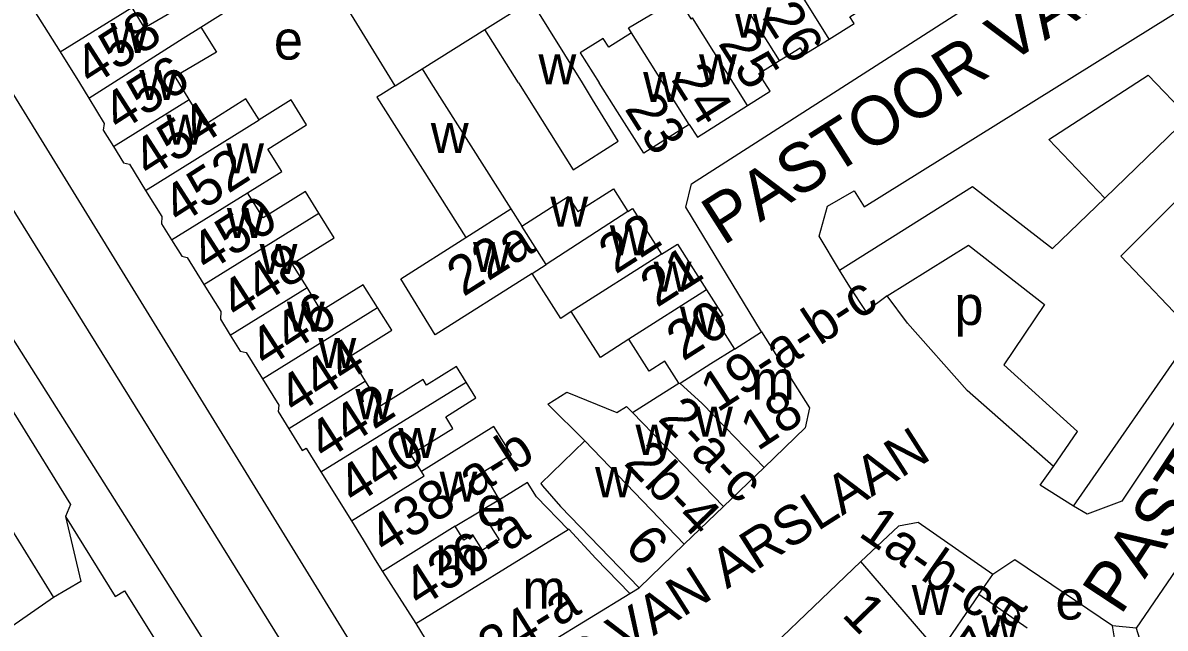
# Model space of a CAD drawing. Extents: x 159294 to 161936, y 384538 to 386517.
# Drawn here: x 159917.3 to 160034.1, y 385444.2 to 385506.1 of the extents above; entities that cross this region are included whole.
import ezdxf

# ---------------------------------------------------------------- set-up
doc = ezdxf.new("R2010")
doc.units = 0
for name, color, linetype in [('BLT_Basislijn', 7, 'Continuous'), ('BLT_Bebouwing', 7, 'Continuous'), ('BLT_Centroide', 7, 'Continuous'), ('BLT_Huisnummer', 7, 'Continuous'), ('BLT_Huisnummer_ tussenligend', 7, 'Continuous'), ('BLT_Huisnummer_reeks', 7, 'Continuous'), ('BLT_Onderverdeling_panden', 7, 'Continuous'), ('BLT_Straatnaam', 7, 'Continuous'), ('BLT_Vlakafsluiter', 7, 'Continuous')]:
    doc.layers.add(name, color=color, linetype=linetype)

msp = doc.modelspace()

# ---------------------------------------------------------------- linework, layer by layer
at = {"layer": 'BLT_Basislijn'}
for p, q in [((159955.33, 385499.7), (159944.91, 385516.73)), ((159908.9, 385510.76), (159956.39, 385433.59)), ((159958.08, 385501.43), (159964.52, 385505.46)), ((160014.39, 385489.39), (160022.57, 385483.04)), ((159897.48, 385484.26), (159920.38, 385447.36)), ((160001.84, 385479.13), (160000.79, 385480.82)), ((159979.34, 385447.76), (159980.28, 385448.34)), ((159920.38, 385447.36), (159916.14, 385444.37)), ((160030.84, 385431.6), (160028.71, 385444.44)), ((160031.11, 385444.22), (160034.76, 385432.66))]:
    msp.add_line(p, q, dxfattribs=at)
for points in [[(159992.79, 385474.51), (159985.05, 385487.28), (159985.65, 385489.68), (160053.3, 385533.09), (160053.4, 385533.93), (160051.59, 385536.76)], [(160002.28, 385488.94), (160003.29, 385487.33), (160040.36, 385510.45)], [(160075.73, 385509.48), (160031.11, 385444.22)], [(159905.67, 385504.57), (159914.47, 385489.85), (159949.2, 385433.95)], [(160037.01, 385474.41), (160029.56, 385482.26), (160048.41, 385501.08), (160049.9, 385502.51)], [(160027.91, 385488.21), (160022.18, 385494.22), (160032.36, 385500.78), (160036.47, 385496.49)], [(159900.14, 385499.2), (159936.1, 385442.38), (159950.5, 385421.37), (159977.5, 385379.12), (159989.93, 385361.42), (160014.19, 385323.22)], [(160027.91, 385488.21), (160036.47, 385496.49)], [(159896.58, 385495.75), (159898.35, 385493.01), (159899.27, 385493.65), (159911.4, 385474.2), (159922.14, 385456.86), (159921.61, 385455.62)], [(160055.15, 385495.51), (160029.65, 385457.2), (160026.1, 385455.87), (160024.7, 385456.69)], [(160000.79, 385480.82), (160014.39, 385489.39)], [(160000.79, 385480.82), (159998.7, 385484.3), (159999.55, 385487.39), (160002.28, 385488.94)], [(160022.57, 385483.04), (160027.91, 385488.21)], [(160005.64, 385478.2), (160013.97, 385483.39)], [(160013.97, 385483.39), (160021.75, 385477.34), (160017.58, 385471.16)], [(160005.64, 385478.2), (160003.52, 385476.6), (160001.84, 385479.13)], [(160022.66, 385460.76), (160013.84, 385468.53), (160007.73, 385475.43), (160005.64, 385478.2)], [(160024.7, 385456.69), (160037.01, 385474.41)], [(160022.66, 385460.76), (160025.13, 385464.33), (160017.58, 385471.16)], [(160024.7, 385456.69), (160021.31, 385458.83), (160022.66, 385460.76)], [(159921.61, 385455.62), (159923.18, 385448.99), (159920.38, 385447.36)], [(160028.71, 385444.44), (160018.7, 385451.19), (160016.47, 385449.7)], [(159926.71, 385447.43), (159927.66, 385448.03), (159944.6, 385420.92), (159947.37, 385416.4), (159980.02, 385364.36), (160014.31, 385309.17)], [(160031.11, 385444.22), (160028.71, 385444.44)]]:
    msp.add_lwpolyline(points, dxfattribs=at)
at = {"layer": 'BLT_Bebouwing'}
for p, q in [((159974.49, 385500), (159969.24, 385508.42)), ((159935.46, 385505.71), (159938.66, 385507.72)), ((159935.46, 385505.71), (159937.07, 385503.13)), ((159967.95, 385500), (159964.52, 385505.46)), ((159921.07, 385503.16), (159923.06, 385500)), ((159937.07, 385503.13), (159932.83, 385500.65)), ((159955.81, 385500), (159958.08, 385501.43)), ((159958.08, 385501.43), (159958.99, 385500)), ((159923.06, 385500), (159924, 385498.45)), ((159934.27, 385498.3), (159932.83, 385500.65)), ((159955.33, 385499.7), (159955.81, 385500)), ((159958.99, 385500), (159967.18, 385487.1)), ((159990.04, 385472.77), (159992.79, 385474.51)), ((159947.73, 385460.21), (159950.86, 385455.18)), ((159993.06, 385460.66), (159988.9, 385456.65)), ((159988.9, 385456.65), (159984.9, 385452.8)), ((159961.48, 385454.63), (159964.1, 385456.2)), ((159984.9, 385452.8), (159980.28, 385448.34)), ((160015.03, 385447.64), (160016.47, 385449.7)), ((159971.09, 385442.7), (159979.34, 385447.76)), ((160019.99, 385444.19), (160015.03, 385447.64)), ((159957.43, 385444.67), (159959.25, 385441.71))]:
    msp.add_line(p, q, dxfattribs=at)
for points in [[(159931.9, 385518.76), (159917.83, 385509.99), (159917.55, 385508.77), (159921.07, 385503.16)], [(159964.52, 385505.46), (159968.78, 385508.13), (159969.24, 385508.42)], [(159979.52, 385505.11), (159979.2, 385505.62), (159984.28, 385508.67), (159985.56, 385506.55), (159985.74, 385506.66)], [(159999.72, 385504.48), (160002.27, 385506.06), (160001.83, 385506.76), (160004.02, 385508.13)], [(159979.52, 385505.11), (159977.18, 385503.64), (159976.61, 385504.55), (159974.27, 385503.08), (159976.2, 385500)], [(159994.65, 385502.28), (159996.74, 385503.59), (159997.18, 385502.89), (159999.72, 385504.48)], [(159993.15, 385500), (159992.54, 385500.97), (159994.65, 385502.28)], [(159967.95, 385500), (159973.54, 385491.11), (159978.14, 385494.03), (159975.53, 385498.29), (159974.49, 385500)], [(159985.41, 385495.73), (159980.77, 385492.8), (159978.09, 385497.03), (159976.2, 385500)], [(159991.38, 385497.7), (159993.7, 385499.16), (159993.15, 385500)], [(159955.33, 385499.7), (159953.85, 385498.77), (159953.45, 385498.52), (159962.57, 385484.17)], [(159924, 385498.45), (159925.58, 385495.84), (159925.46, 385495.16), (159926.51, 385493.49)], [(159941.41, 385496.22), (159940.07, 385498.35), (159935.85, 385495.7), (159934.27, 385498.3)], [(159940.24, 385488.75), (159943.73, 385490.92), (159942.3, 385493.22), (159946.27, 385495.71), (159944.68, 385498.28), (159941.41, 385496.22)], [(159985.41, 385495.73), (159986.24, 385494.46), (159991.38, 385497.7)], [(159926.51, 385493.49), (159927.55, 385491.81), (159928.15, 385491.67), (159929.81, 385488.99)], [(159929.81, 385488.99), (159931.47, 385486.31), (159931.44, 385485.59), (159932.47, 385483.93)], [(159947.53, 385486.67), (159946.15, 385488.89), (159941.82, 385486.2), (159940.24, 385488.75)], [(159968.3, 385485.34), (159973.04, 385488.36), (159974.01, 385486.83), (159977.66, 385489.15), (159979.13, 385486.84)], [(159967.18, 385487.1), (159968.3, 385485.34)], [(159979.13, 385486.84), (159979.61, 385487.15), (159982.59, 385482.46)], [(159946.32, 385479.05), (159944.8, 385481.5), (159949.08, 385484.16), (159947.53, 385486.67)], [(159932.47, 385483.93), (159933.5, 385482.27), (159934.06, 385482.14), (159935.77, 385479.38)], [(159969.34, 385480.51), (159959.44, 385474.22), (159955.91, 385479.94), (159962.57, 385484.17)], [(159982.59, 385482.46), (159984.2, 385483.49), (159987.18, 385478.81)], [(159973.35, 385476.59), (159972.28, 385475.89), (159969.34, 385480.51)], [(159935.77, 385479.38), (159937.49, 385476.62), (159937.46, 385475.81), (159938.47, 385474.19)], [(159953.52, 385477.03), (159952.06, 385479.35), (159947.78, 385476.69), (159946.32, 385479.05)], [(159987.18, 385478.81), (159988.83, 385476.21), (159988.14, 385475.77), (159990.04, 385472.77)], [(159952.3, 385469.49), (159950.72, 385472.02), (159955, 385474.7), (159953.52, 385477.03)], [(159979.22, 385473.76), (159976.32, 385471.91), (159973.35, 385476.59)], [(159938.47, 385474.19), (159939.47, 385472.56), (159940.08, 385472.42), (159941.75, 385469.73)], [(159992.79, 385474.51), (159997.72, 385466.74), (159997.27, 385464.72), (159993.06, 385460.66)], [(159984.36, 385469.29), (159982.93, 385471.54), (159981.3, 385470.5), (159979.22, 385473.76)], [(159962.59, 385469.37), (159961.59, 385470.97), (159958.55, 385469.07), (159958.18, 385469.65), (159953.88, 385466.97), (159952.3, 385469.49)], [(159941.75, 385469.73), (159943.42, 385467.04), (159943.35, 385466.38), (159944.46, 385464.59)], [(159958.04, 385460.22), (159956.95, 385461.98), (159961.22, 385464.63), (159960.5, 385465.83), (159963.6, 385467.77), (159962.59, 385469.37)], [(159974.72, 385463.36), (159970.94, 385467.12), (159972.9, 385468.37), (159978.01, 385466.28), (159978.98, 385466.9), (159979.6, 385466.26)], [(159979.6, 385466.26), (159982.12, 385467.87), (159984.36, 385469.29)], [(159966.02, 385457.35), (159964.32, 385460.19), (159967.22, 385461.97), (159965.43, 385464.84), (159958.04, 385460.22)], [(159944.46, 385464.59), (159945.82, 385462.39), (159946.22, 385462.63), (159947.73, 385460.21)], [(159974.72, 385463.36), (159970.22, 385459.02), (159970.39, 385458.76), (159972.26, 385456.67), (159980.28, 385448.34)], [(159973.02, 385454.3), (159969.79, 385457.63), (159968.86, 385459.12), (159966.02, 385457.35)], [(159964.1, 385456.2), (159965.96, 385453.23), (159964.25, 385452.18), (159963.26, 385453.76), (159962.36, 385453.2), (159961.48, 385454.63)], [(159950.86, 385455.18), (159952.06, 385453.25), (159953.3, 385451.2), (159954.05, 385450.01)], [(159979.34, 385447.76), (159975.86, 385451.35), (159973.08, 385454.33), (159973.02, 385454.3)], [(160016.47, 385449.7), (160008.84, 385455.01), (160006.81, 385454.64), (160002.96, 385451.02)], [(160002.96, 385451.02), (159989.3, 385437.93)], [(159954.05, 385450.01), (159957.43, 385444.67)]]:
    msp.add_lwpolyline(points, dxfattribs=at)
at = {"layer": 'BLT_Onderverdeling_panden'}
for p, q in [((159991.38, 385497.7), (159985.74, 385506.66)), ((159985.41, 385495.73), (159979.52, 385505.11)), ((159926.51, 385493.49), (159934.27, 385498.3)), ((159929.81, 385488.99), (159941.41, 385496.22)), ((159932.47, 385483.93), (159940.24, 385488.75)), ((159962.57, 385484.17), (159967.18, 385487.1)), ((159935.77, 385479.38), (159947.53, 385486.67)), ((159979.13, 385486.84), (159970.78, 385481.43)), ((159970.78, 385481.43), (159968.3, 385485.34)), ((159982.59, 385482.46), (159973.35, 385476.59)), ((159938.47, 385474.19), (159946.32, 385479.05)), ((159987.18, 385478.81), (159979.22, 385473.76)), ((159941.75, 385469.73), (159953.52, 385477.03)), ((159990.04, 385472.77), (159987.63, 385471.24)), ((159987.63, 385471.24), (159984.48, 385469.24)), ((159952.3, 385469.49), (159944.46, 385464.59)), ((159947.73, 385460.21), (159962.59, 385469.37)), ((159984.36, 385469.29), (159984.48, 385469.24)), ((159979.6, 385466.26), (159988.9, 385456.65)), ((159989.11, 385464.75), (159993.06, 385460.66)), ((159974.72, 385463.36), (159984.9, 385452.8)), ((159966.02, 385457.35), (159964.1, 385456.2)), ((159961.48, 385454.63), (159954.05, 385450.01)), ((159957.43, 385444.67), (159973.02, 385454.3)), ((160010.97, 385441.73), (160002.96, 385451.02)), ((160015.03, 385447.64), (160010.97, 385441.73))]:
    msp.add_line(p, q, dxfattribs=at)
for points in [[(159999.72, 385504.48), (159994.84, 385512.33)], [(159921.07, 385503.16), (159928.39, 385507.7), (159929.67, 385505.64), (159933.95, 385508.11), (159937.29, 385510.07)], [(159994.65, 385502.28), (159990.19, 385509.43)], [(159924, 385498.45), (159933.66, 385504.58), (159935.46, 385505.71)], [(159969.34, 385480.51), (159970.78, 385481.43)], [(159984.48, 385469.24), (159986.71, 385467.24), (159989.11, 385464.75)], [(159950.86, 385455.18), (159958.3, 385459.79), (159958.04, 385460.22)]]:
    msp.add_lwpolyline(points, dxfattribs=at)
at = {"layer": 'BLT_Vlakafsluiter'}
msp.add_line((159921.61, 385455.62), (159926.71, 385447.43), dxfattribs=at)

# ---------------------------------------------------------------- texts
at = {"layer": 'BLT_Centroide'}
for s, p in [('w', (159989.94, 385504.64)), ('w', (159926.21, 385503.06)), ('e', (159942.93, 385502.38)), ('w', (159969.99, 385499.84)), ('w', (159986.41, 385499.84)), ('w', (159929.16, 385498.25)), ('w', (159980.7, 385498.03)), ('w', (159931.93, 385493.66)), ('w', (159958.98, 385492.81)), ('w', (159938.05, 385490.75)), ('w', (159971.21, 385485.28)), ('w', (159938.12, 385484.12)), ('w', (159977.29, 385482.34)), ('w', (159941.47, 385480.44)), ('w', (159963.3, 385480.66)), ('w', (159981.77, 385478.62)), ('w', (159944.27, 385474.53)), ('p', (160012.53, 385475.23)), ('w', (159984.45, 385474.03)), ('w', (159947.48, 385470.81)), ('m', (159991.76, 385467.59)), ('w', (159951.27, 385465.59)), ('w', (159986.01, 385463.81)), ('w', (159955.66, 385461.62)), ('w', (159979.92, 385461.94)), ('w', (159959.87, 385457.16)), ('w', (159975.78, 385457.61)), ('e', (159963.69, 385454.69)), ('m', (159959.43, 385449.62)), ('m', (159968.34, 385446.19)), ('w', (160008.17, 385445.55)), ('e', (160022.87, 385445.09)), ('w', (160015.28, 385442.45))]:
    msp.add_text(s, height=4, dxfattribs=at).set_placement(p)
at = {"layer": 'BLT_Huisnummer'}
for s, rotation, p in [('25', 302.371, (159988.3, 385504.04)), ('456', 32.7248, (159927.1, 385494.88)), ('23', 302.371, (159978.73, 385497.36)), ('452', 32.7248, (159933.24, 385485.4)), ('22', 32.8515, (159977.86, 385480.36)), ('22a', 32.4493, (159962.31, 385478.06)), ('448', 32.7248, (159939.15, 385475.67)), ('444', 32.7248, (159945.07, 385465.94)), ('440', 32.7248, (159951.15, 385456.72)), ('6', 314.1007, (159978.65, 385452.44)), ('1', 314.1007, (160000.91, 385445.5))]:
    msp.add_text(s, height=4, rotation=rotation, dxfattribs=at).set_placement(p)
at = {"layer": 'BLT_Huisnummer_ tussenligend'}
for s, rotation, p in [('26', 302.371, (159992.79, 385506.75)), ('458', 32.7248, (159924.23, 385499.57)), ('24', 302.371, (159983.48, 385500.39)), ('454', 32.7248, (159930.18, 385490.16)), ('450', 32.7248, (159936.11, 385480.52)), ('21', 32.4264, (159982.09, 385476.95)), ('446', 32.7248, (159942.12, 385470.72)), ('20', 32.4264, (159984.77, 385471.46)), ('442', 32.7248, (159948.12, 385461.25))]:
    msp.add_text(s, height=4, rotation=rotation, dxfattribs=at).set_placement(p)
at = {"layer": 'BLT_Huisnummer_reeks'}
for s, rotation, p in [('19-a-b-c', 33.3334, (159988.3, 385466.21)), ('18', 33.3334, (159992.39, 385462.27)), ('2-a-c', 314.0516, (159982.1, 385465.56)), ('438-a-b', 32.7248, (159954.31, 385451.65)), ('2b-4', 313.9517, (159978.62, 385461.03)), ('436-a', 32.7248, (159957.84, 385446.19)), ('1a-b-c', 325.198, (160002.59, 385453.71)), ('434-a', 32.0301, (159962.95, 385438.6)), ('17-a', 55.2016, (160013.98, 385437.59))]:
    msp.add_text(s, height=4, rotation=rotation, dxfattribs=at).set_placement(p)
at = {"layer": 'BLT_Straatnaam'}
for s, height, rotation, p in [('PASTOOR VAN ARSPLEIN', 5, 32.5242, (159988.87, 385483.29)), ('PASTOOR VAN ARSPLEIN', 5, 56.608, (160029.54, 385445.43)), ('PASTOOR VAN ARSLAAN', 4, 32.5242, (159955.43, 385426.59))]:
    msp.add_text(s, height=height, rotation=rotation, dxfattribs=at).set_placement(p)

doc.saveas('drawing.dxf')
